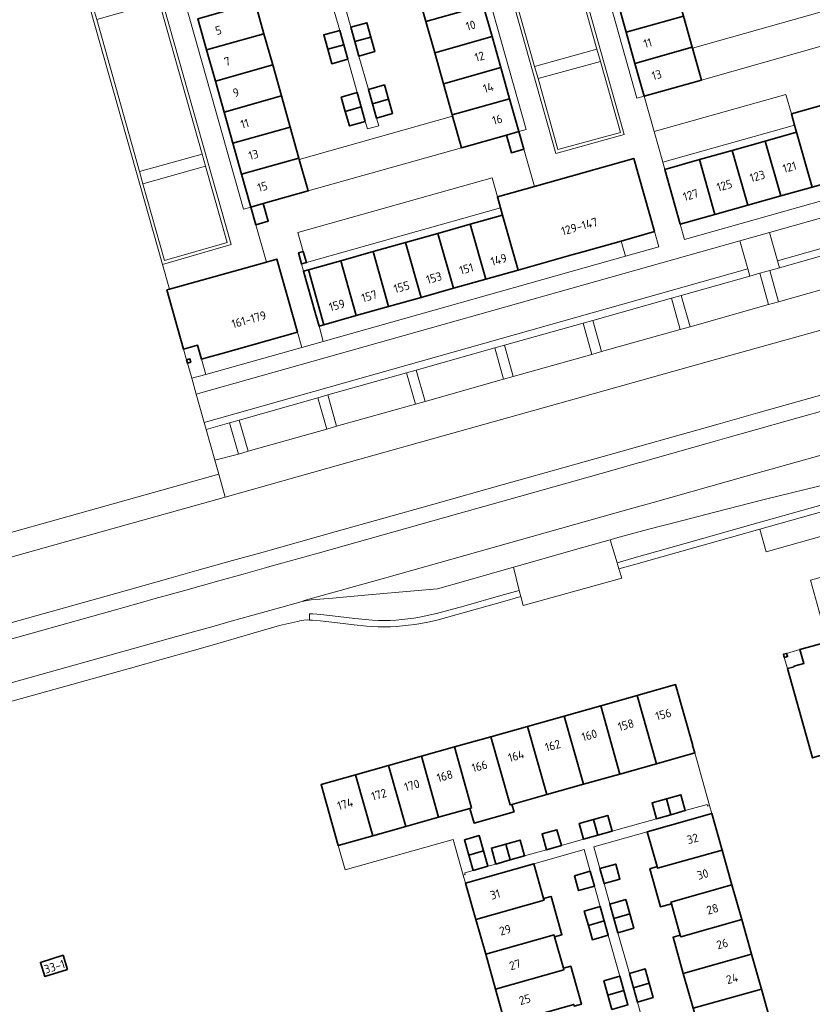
# Model space of a CAD drawing. Extents: x 150256 to 156914, y 461459 to 469481.
# Tile 396 of 656: x 156420 to 156545, y 463292 to 463447. Entities that reach past the tile are written whole.
import ezdxf
from ezdxf.enums import TextEntityAlignment as Align

# ---------------------------------------------------------------- set-up
doc = ezdxf.new("R2010")
doc.units = 0
doc.header["$LTSCALE"] = 0.75
for name, color, linetype, lineweight in [('B-RO-GR-GROENVOORZIENING-GV', 251, 'CONTINUOUS', 18), ('B-RO-GR-HAAG-GV', 251, 'CONTINUOUS', 13), ('B-RO-IE-TERREINAFSCHEIDING_KUNSTMATIG_MUUR-G', 251, 'IE-TERREINAFSCHEIDING-KUNSTMATIG-DICHT', 18), ('B-RO-OG-BEBOUWING-GV', 6, 'CONTINUOUS', 35), ('B-RO-OG-BEBOUWING-T18', 1, 'CONTINUOUS', 18), ('B-RO-OG-TERREIN_CULTUURSCHEIDING-GV', 251, 'CONTINUOUS', 18), ('B-RO-VH-VERHARDING_ASFALT-GV', 251, 'CONTINUOUS', 18), ('B-RO-VH-VERHARDING_BEDRIJFSVLOERPLAAT-GV', 251, 'CONTINUOUS', 18), ('B-RO-VH-VERHARDING_BETONSTRAATSTEEN-GV', 251, 'CONTINUOUS', 18), ('B-RO-VH-VERHARDING_TEGEL-GV', 251, 'CONTINUOUS', 18)]:
    doc.layers.add(name, color=color, linetype=linetype, lineweight=lineweight)
doc.styles.add('NLCS-ISO-M200-T18', font='NLCS-ISO.ttf', dxfattribs={"height": 360})
doc.linetypes.add('IE-TERREINAFSCHEIDING-KUNSTMATIG-DICHT', pattern='A,8,-1,[82,NLCS.SHX,S=0.75,R=90,X=0,Y=0],-1', length=10)

msp = doc.modelspace()

# ---------------------------------------------------------------- linework, layer by layer
at = {"layer": 'B-RO-GR-GROENVOORZIENING-GV'}
for points in [[(156538.379, 463407.59), (156536.812, 463407.157), (156538.201, 463402.22), (156539.75, 463402.656)], [(156524.424, 463403.665), (156522.875, 463403.228), (156524.265, 463398.303), (156525.822, 463398.713)], [(156510.312, 463394.363), (156511.836, 463394.797), (156510.466, 463399.725), (156508.947, 463399.297)], [(156495.004, 463395.371), (156496.355, 463390.426), (156497.888, 463390.867), (156496.538, 463395.802)], [(156482.588, 463391.88), (156481.031, 463391.442), (156482.446, 463386.502), (156483.977, 463386.941)], [(156470.007, 463383.007), (156468.61, 463387.949), (156467.063, 463387.511), (156468.457, 463382.553)], [(156454.536, 463378.63), (156456.064, 463379.056), (156454.655, 463383.996), (156453.128, 463383.562)], [(156514.279, 463361.456), (156514.57, 463360.499), (156517.27, 463361.26), (156527.89, 463364.269), (156536.8, 463366.773), (156562.414, 463373.99), (156562.129, 463374.998), (156548.717, 463371.207), (156536.477, 463367.744), (156527.617, 463365.231), (156522.02, 463363.645), (156516.998, 463362.222)]]:
    msp.add_lwpolyline(points, close=True, dxfattribs=at)
for points in [[(156483.289, 463351.901), (156484.692, 463352.169), (156486.037, 463352.467), (156490.365, 463353.674), (156496.187, 463355.31), (156499.105, 463356.133), (156498.857, 463357.103), (156495.916, 463356.273), (156490.095, 463354.637), (156485.794, 463353.437), (156483.104, 463352.884)], [(156475.682, 463352.382), (156472.914, 463352.657), (156470.277, 463352.979), (156467.532, 463353.302), (156466.273, 463353.401), (156465.741, 463353.425), (156465.74, 463352.424), (156466.211, 463352.403), (156467.434, 463352.307), (156470.158, 463351.986), (156472.798, 463351.664), (156474.72, 463351.448), (156475.631, 463351.383)]]:
    msp.add_lwpolyline(points, dxfattribs=at)
for points in [[(156475.631, 463351.383, 0.0592782), (156483.289, 463351.901)], [(156483.104, 463352.884, -0.0592854), (156475.682, 463352.382)]]:
    msp.add_lwpolyline(points, format="xyb", dxfattribs=at)
at = {"layer": 'B-RO-GR-HAAG-GV'}
msp.add_lwpolyline([(156562.129, 463374.998), (156548.717, 463371.207), (156536.477, 463367.744), (156527.617, 463365.231), (156522.02, 463363.645), (156516.998, 463362.222), (156514.279, 463361.456), (156514.57, 463360.499), (156517.27, 463361.26), (156527.89, 463364.269), (156536.8, 463366.773), (156562.414, 463373.99)], close=True, dxfattribs=at)
for points in [[(156483.289, 463351.901), (156484.692, 463352.169), (156486.037, 463352.467), (156490.365, 463353.674), (156496.187, 463355.31), (156499.105, 463356.133), (156498.857, 463357.103), (156495.916, 463356.273), (156490.095, 463354.637), (156485.794, 463353.437), (156483.104, 463352.884)], [(156475.682, 463352.382), (156472.914, 463352.657), (156470.277, 463352.979), (156467.532, 463353.302), (156466.273, 463353.401), (156465.741, 463353.425), (156465.74, 463352.424), (156466.211, 463352.403), (156467.434, 463352.307), (156470.158, 463351.986), (156472.798, 463351.664), (156474.72, 463351.448), (156475.631, 463351.383)]]:
    msp.add_lwpolyline(points, dxfattribs=at)
for points in [[(156475.631, 463351.383, 0.0592782), (156483.289, 463351.901)], [(156483.104, 463352.884, -0.0592854), (156475.682, 463352.382)]]:
    msp.add_lwpolyline(points, format="xyb", dxfattribs=at)
at = {"layer": 'B-RO-IE-TERREINAFSCHEIDING_KUNSTMATIG_MUUR-G'}
for points in [[(156515.608, 463409.844), (156514.93, 463412.251)], [(156467.919, 463396.411), (156515.608, 463409.844)], [(156467.241, 463398.818), (156467.919, 463396.411)], [(156464.505, 463395.452), (156463.828, 463397.859)], [(156449.378, 463391.198), (156464.505, 463395.452)], [(156448.702, 463393.604), (156449.378, 463391.198)], [(156526.537, 463331.449), (156526.555, 463331.454), (156528.889, 463323.139)], [(156528.889, 463323.139), (156528.581, 463323.052), (156528.511, 463323.302)], [(156470.268, 463316.829), (156471.348, 463312.996), (156488.426, 463317.791), (156490.01, 463312.178)], [(156490.01, 463312.178), (156490.318, 463312.265), (156490.244, 463312.527)]]:
    msp.add_lwpolyline(points, dxfattribs=at)
at = {"layer": 'B-RO-OG-BEBOUWING-GV'}
for points in [[(156493.168, 463449.43), (156491.784, 463454.339), (156482.736, 463451.787), (156484.12, 463446.878)], [(156515.724, 463445.198), (156524.762, 463447.74), (156523.382, 463452.646), (156514.344, 463450.104)], [(156457.164, 463449.872), (156448.114, 463447.322), (156449.497, 463442.414), (156458.546, 463444.963)], [(156485.505, 463441.97), (156494.553, 463444.522), (156493.168, 463449.43), (156484.12, 463446.878)], [(156472.905, 463443.72), (156475.425, 463444.42), (156474.794, 463446.692), (156472.273, 463445.992)], [(156517.104, 463440.291), (156526.142, 463442.833), (156524.762, 463447.74), (156515.724, 463445.198)], [(156450.879, 463437.505), (156459.929, 463440.054), (156458.546, 463444.963), (156449.497, 463442.414)], [(156471.141, 463443.211), (156470.502, 463445.484), (156467.996, 463444.78), (156468.634, 463442.506)], [(156473.536, 463441.447), (156476.057, 463442.148), (156475.425, 463444.42), (156472.905, 463443.72)], [(156494.553, 463444.522), (156485.505, 463441.97), (156486.889, 463437.061), (156495.937, 463439.614)], [(156468.634, 463442.506), (156469.273, 463440.233), (156471.78, 463440.938), (156471.141, 463443.211)], [(156517.104, 463440.291), (156518.56, 463435.117), (156527.598, 463437.659), (156526.189, 463442.665), (156526.142, 463442.833)], [(156459.929, 463440.054), (156450.879, 463437.505), (156452.262, 463432.596), (156461.312, 463435.145)], [(156488.274, 463432.153), (156497.322, 463434.705), (156495.937, 463439.614), (156486.889, 463437.061)], [(156541.804, 463432.319), (156542.306, 463430.54), (156542.62, 463429.424), (156545.064, 463420.76), (156566.556, 463426.822), (156563.295, 463438.381)], [(156473.901, 463433.402), (156473.252, 463435.669), (156470.741, 463434.949), (156471.39, 463432.683)], [(156475.688, 463433.912), (156478.203, 463434.621), (156477.562, 463436.892), (156475.047, 463436.184)], [(156452.262, 463432.596), (156453.645, 463427.687), (156462.695, 463430.236), (156461.312, 463435.145)], [(156478.203, 463434.621), (156475.688, 463433.912), (156476.328, 463431.64), (156478.843, 463432.35)], [(156497.322, 463434.705), (156488.274, 463432.153), (156488.332, 463431.948), (156489.735, 463426.972), (156496.819, 463428.971), (156498.783, 463429.525)], [(156474.55, 463431.135), (156473.901, 463433.402), (156471.39, 463432.683), (156472.039, 463430.416)], [(156455.028, 463422.778), (156464.078, 463425.327), (156462.695, 463430.236), (156453.645, 463427.687)], [(156498.783, 463429.525), (156496.819, 463428.971), (156497.607, 463426.176), (156499.572, 463426.73)], [(156545.064, 463420.76), (156542.62, 463429.424), (156537.668, 463428.027), (156540.112, 463419.363)], [(156534.914, 463417.897), (156540.112, 463419.363), (156537.668, 463428.027), (156532.471, 463426.561)], [(156534.914, 463417.897), (156532.471, 463426.561), (156527.273, 463425.095), (156529.717, 463416.431)], [(156464.078, 463425.327), (156455.028, 463422.778), (156456.485, 463417.607), (156458.447, 463418.16), (156465.534, 463420.156), (156464.133, 463425.133)], [(156520.175, 463413.728), (156516.921, 463425.283), (156501.227, 463420.862), (156495.411, 463419.224), (156495.898, 463417.493), (156496.224, 463416.337), (156498.667, 463407.67), (156507.137, 463410.056), (156509.103, 463410.61), (156514.93, 463412.251)], [(156524.26, 463414.891), (156529.717, 463416.431), (156527.273, 463425.095), (156521.816, 463423.555)], [(156457.272, 463414.813), (156459.234, 463415.366), (156458.447, 463418.16), (156456.485, 463417.607)], [(156496.224, 463416.337), (156491.116, 463414.898), (156493.557, 463406.231), (156498.667, 463407.67)], [(156486.007, 463413.459), (156488.448, 463404.791), (156493.557, 463406.231), (156491.116, 463414.898)], [(156486.007, 463413.459), (156480.897, 463412.02), (156483.339, 463403.352), (156488.448, 463404.791)], [(156478.23, 463401.913), (156483.339, 463403.352), (156480.897, 463412.02), (156475.788, 463410.58)], [(156458.927, 463408.937), (156443.631, 463404.635), (156443.246, 463404.527), (156445.877, 463395.169), (156448.087, 463395.791), (156448.702, 463393.604), (156449.809, 463393.916), (156451.767, 463394.466), (156463.828, 463397.859), (156460.581, 463409.402)], [(156463.989, 463410.361), (156464.474, 463408.64), (156465.244, 463408.857), (156464.76, 463410.578)], [(156475.788, 463410.58), (156470.679, 463409.141), (156473.12, 463400.474), (156478.23, 463401.913)], [(156468.011, 463399.035), (156465.57, 463407.702), (156464.8, 463407.485), (156466.634, 463400.974), (156467.241, 463398.818)], [(156465.57, 463407.702), (156468.011, 463399.035), (156473.12, 463400.474), (156470.679, 463409.141)], [(156447.009, 463393.128), (156446.863, 463393.65), (156446.346, 463393.505), (156446.492, 463392.983)], [(156558.787, 463342.827), (156558.544, 463342.758), (156556.106, 463351.422), (156547.524, 463349.008), (156543.151, 463347.777), (156543.783, 463345.58), (156542.199, 463345.139), (156542.223, 463345.053), (156541.165, 463344.754), (156544.5, 463332.925), (156545.134, 463330.677), (156545.442, 463330.764), (156560.957, 463335.15), (156560.557, 463336.566)], [(156540.673, 463346.497), (156541.196, 463346.649), (156541.045, 463347.167), (156540.527, 463347.017)], [(156517.482, 463340.526), (156520.518, 463329.753), (156526.537, 463331.449), (156526.211, 463332.605), (156526.23, 463332.611), (156523.519, 463342.228)], [(156520.518, 463329.753), (156517.482, 463340.526), (156511.707, 463338.899), (156514.743, 463328.125)], [(156511.707, 463338.899), (156505.932, 463337.271), (156508.968, 463326.498), (156514.743, 463328.125)], [(156503.193, 463324.87), (156508.968, 463326.498), (156505.932, 463337.271), (156500.157, 463335.643)], [(156494.382, 463334.016), (156497.418, 463323.243), (156497.69, 463323.319), (156503.193, 463324.87), (156500.157, 463335.643)], [(156498.017, 463322.158), (156497.69, 463323.319), (156497.418, 463323.243), (156494.382, 463334.016), (156488.607, 463332.388), (156491.32, 463322.763), (156491.056, 463322.688), (156491.707, 463320.38)], [(156486.122, 463321.298), (156491.056, 463322.688), (156491.32, 463322.763), (156488.607, 463332.388), (156483.409, 463330.923)], [(156480.925, 463319.833), (156486.122, 463321.298), (156483.409, 463330.923), (156478.212, 463329.459)], [(156473.014, 463327.994), (156475.727, 463318.368), (156480.925, 463319.833), (156478.212, 463329.459)], [(156475.727, 463318.368), (156473.014, 463327.994), (156467.555, 463326.455), (156470.268, 463316.829)], [(156522.788, 463321.7), (156522.08, 463324.212), (156519.811, 463323.572), (156520.519, 463321.06)], [(156522.08, 463324.212), (156522.788, 463321.7), (156525.057, 463322.339), (156524.35, 463324.851)], [(156511.254, 463318.45), (156510.546, 463320.962), (156508.289, 463320.326), (156508.997, 463317.814)], [(156510.546, 463320.962), (156511.254, 463318.45), (156513.51, 463319.086), (156512.802, 463321.598)], [(156530.869, 463316.122), (156529.247, 463321.875), (156519.051, 463318.999), (156520.602, 463313.5), (156520.673, 463313.246)], [(156503.152, 463316.167), (156505.492, 463316.826), (156504.784, 463319.339), (156502.444, 463318.679)], [(156490.892, 463315.328), (156493.213, 463315.989), (156492.524, 463318.41), (156490.203, 463317.749)], [(156496.717, 463317.066), (156497.424, 463314.553), (156499.691, 463315.192), (156498.983, 463317.704)], [(156493.902, 463313.568), (156493.213, 463315.989), (156490.892, 463315.328), (156491.582, 463312.907)], [(156496.717, 463317.066), (156494.45, 463316.427), (156495.158, 463313.915), (156497.424, 463314.553)], [(156522.867, 463307.655), (156522.792, 463307.921), (156532.417, 463310.636), (156530.869, 463316.122), (156520.673, 463313.246), (156520.602, 463313.5), (156519.441, 463313.173), (156521.135, 463307.166)], [(156490.379, 463310.917), (156492.003, 463305.163), (156502.772, 463308.202), (156502.698, 463308.464), (156501.148, 463313.957)], [(156511.56, 463313.194), (156512.225, 463310.835), (156514.737, 463311.542), (156514.073, 463313.901)], [(156510.058, 463312.776), (156507.545, 463312.069), (156508.208, 463309.715), (156510.72, 463310.422)], [(156522.867, 463307.655), (156524.267, 463302.694), (156524.339, 463302.435), (156533.964, 463305.15), (156532.417, 463310.636), (156522.792, 463307.921)], [(156492.003, 463305.163), (156493.551, 463299.677), (156504.337, 463302.721), (156504.419, 463302.431), (156505.572, 463302.756), (156503.867, 463308.794), (156502.698, 463308.464), (156502.772, 463308.202)], [(156513.773, 463305.336), (156516.285, 463306.044), (156515.647, 463308.309), (156513.135, 463307.601)], [(156512.262, 463304.938), (156511.625, 463307.203), (156509.113, 463306.496), (156509.75, 463304.232)], [(156516.285, 463306.044), (156513.773, 463305.336), (156514.411, 463303.071), (156516.923, 463303.779)], [(156524.267, 463302.694), (156523.121, 463302.371), (156524.742, 463296.626), (156535.512, 463299.664), (156533.964, 463305.15), (156524.339, 463302.435)], [(156509.75, 463304.232), (156510.387, 463301.967), (156512.899, 463302.674), (156512.262, 463304.938)], [(156505.82, 463297.464), (156504.419, 463302.431), (156504.337, 463302.721), (156493.551, 463299.677), (156495.099, 463294.191), (156505.885, 463297.235)], [(156427.54, 463297.286), (156426.85, 463299.512), (156423.262, 463298.399), (156423.952, 463296.173)], [(156537.059, 463294.179), (156535.512, 463299.664), (156524.742, 463296.626), (156526.29, 463291.141)], [(156505.82, 463297.464), (156505.885, 463297.235), (156495.099, 463294.191), (156496.648, 463288.706), (156507.441, 463291.752), (156507.52, 463291.474), (156508.666, 463291.797), (156506.975, 463297.79)], [(156516.221, 463296.642), (156516.858, 463294.38), (156519.37, 463295.087), (156518.733, 463297.349)], [(156514.717, 463296.213), (156512.204, 463295.506), (156512.841, 463293.241), (156515.353, 463293.948)], [(156517.495, 463292.118), (156520.007, 463292.825), (156519.37, 463295.087), (156516.858, 463294.38)], [(156512.841, 463293.241), (156513.477, 463290.976), (156515.99, 463291.683), (156515.353, 463293.948)], [(156527.766, 463285.911), (156527.838, 463285.655), (156538.607, 463288.693), (156537.059, 463294.179), (156526.29, 463291.141)]]:
    msp.add_lwpolyline(points, close=True, dxfattribs=at)
at = {"layer": 'B-RO-OG-TERREIN_CULTUURSCHEIDING-GV'}
for points in [[(156505.203, 463463.526), (156495.378, 463460.689), (156501.264, 463439.807), (156511.112, 463442.53)], [(156442.008, 463450.009), (156432.151, 463447.186), (156438.908, 463423.224), (156448.803, 463425.965)], [(156501.806, 463437.882), (156504.958, 463426.699), (156514.809, 463429.392), (156511.654, 463440.605)], [(156439.451, 463421.3), (156442.868, 463409.183), (156452.743, 463412.027), (156449.347, 463424.04)], [(156562.129, 463374.998), (156561.536, 463377.1), (156558.316, 463376.388), (156555.489, 463375.751), (156550.551, 463374.613), (156547.851, 463373.981), (156542.032, 463372.563), (156537.498, 463371.436), (156529.723, 463369.462), (156524.43, 463368.1), (156519.091, 463366.696), (156514.054, 463365.329), (156513.174, 463365.083), (156514.279, 463361.456), (156516.998, 463362.222), (156522.02, 463363.645), (156527.617, 463365.231), (156536.477, 463367.744), (156548.717, 463371.207)]]:
    msp.add_lwpolyline(points, close=True, dxfattribs=at)
for points in [[(156552.226, 463406.172), (156539.75, 463402.656), (156538.201, 463402.22), (156525.822, 463398.713), (156524.265, 463398.303), (156511.836, 463394.797), (156510.312, 463394.363), (156497.888, 463390.867), (156496.355, 463390.426), (156483.977, 463386.941), (156482.446, 463386.502), (156470.007, 463383.007), (156468.457, 463382.553), (156456.064, 463379.056), (156454.536, 463378.63), (156450.802, 463377.65), (156451.415, 463375.471), (156452.439, 463371.827), (156470.711, 463376.999), (156489.476, 463382.241), (156509.185, 463387.756), (156528.892, 463393.277), (156546.46, 463398.19)], [(156585.967, 463399.093), (156578.19, 463396.911), (156570.792, 463394.8), (156564.148, 463392.93), (156553.288, 463389.872), (156549.139, 463388.693), (156547.548, 463388.242), (156536.475, 463385.109), (156530.217, 463383.342), (156517.483, 463379.752), (156515.079, 463379.074), (156500.071, 463374.857), (156496.51, 463373.852), (156485.019, 463370.609), (156469.942, 463366.376), (156458.432, 463363.151), (156453.598, 463361.799), (156447.968, 463360.22), (156443.542, 463358.982), (156441.51, 463358.413), (156434.952, 463356.581), (156383.549, 463342.201)], [(156392.62, 463342.148), (156435.474, 463354.147), (156436.21, 463354.361), (156439.228, 463355.207), (156441.38, 463355.811), (156443.536, 463356.416), (156445.835, 463357.059), (156451.422, 463358.622), (156455.247, 463359.692), (156458.965, 463360.723), (156459.488, 463360.87), (156467.088, 463363.004), (156489.295, 463369.238), (156497.211, 463371.466), (156513.457, 463376.04), (156517.843, 463377.279), (156518.154, 463377.367), (156520.285, 463377.968), (156529.016, 463380.433), (156531.629, 463381.173), (156536.309, 463382.498), (156541.495, 463383.967), (156549.032, 463386.101)], [(156399.927, 463357.189), (156411.064, 463360.229), (156413.488, 463360.91), (156433.22, 463366.442), (156452.439, 463371.827), (156451.415, 463375.471), (156392.508, 463358.935), (156379.958, 463354.902), (156370.468, 463353.049), (156361.904, 463351.975), (156349.918, 463351.303), (156343.748, 463351.458), (156341.972, 463351.053), (156342.394, 463348.787)], [(156483.104, 463352.884), (156485.794, 463353.437), (156490.095, 463354.637), (156495.916, 463356.273), (156498.857, 463357.103), (156497.915, 463360.782), (156490.411, 463358.63), (156485.968, 463357.357), (156482.283, 463357.033), (156475.035, 463356.398), (156469.345, 463355.895), (156465.998, 463355.597), (156465.367, 463355.532), (156464.605, 463355.376), (156460.421, 463354.197), (156456.407, 463353.07), (156453.396, 463352.233), (156450.695, 463351.483), (156444.737, 463349.814), (156436.863, 463347.616), (156417.69, 463342.25)], [(156386.763, 463330.726), (156437.474, 463344.849), (156442.715, 463346.297), (156446.848, 463347.462), (156450.384, 463348.473), (156456.838, 463350.343), (156461.021, 463351.563), (156463.868, 463352.21), (156464.209, 463352.287), (156464.834, 463352.4), (156465.35, 463352.442), (156465.74, 463352.424), (156465.741, 463353.425), (156466.273, 463353.401), (156467.532, 463353.302), (156470.277, 463352.979), (156472.914, 463352.657), (156475.682, 463352.382)]]:
    msp.add_lwpolyline(points, dxfattribs=at)
msp.add_lwpolyline([(156475.682, 463352.382, 0.0592854), (156483.104, 463352.884)], format="xyb", dxfattribs=at)
at = {"layer": 'B-RO-VH-VERHARDING_ASFALT-GV'}
for points in [[(156581.598, 463422.194), (156582.178, 463422.378), (156581.237, 463425.935), (156580.334, 463425.68), (156565.498, 463420.936), (156565.4, 463421.244), (156538.322, 463413.617), (156539.603, 463409.133), (156578.35, 463420.061), (156578.404, 463419.87), (156578.761, 463419.996)], [(156546.46, 463398.19), (156528.892, 463393.277), (156509.185, 463387.756), (156489.476, 463382.241), (156470.711, 463376.999), (156452.439, 463371.827), (156433.22, 463366.442), (156413.488, 463360.91), (156411.064, 463360.229), (156399.927, 463357.189), (156394.351, 463355.658), (156391.245, 463354.829)], [(156383.549, 463342.201), (156434.952, 463356.581), (156441.51, 463358.413), (156443.542, 463358.982), (156447.968, 463360.22), (156453.598, 463361.799), (156458.432, 463363.151), (156469.942, 463366.376), (156485.019, 463370.609), (156496.51, 463373.852), (156500.071, 463374.857), (156515.079, 463379.074), (156517.483, 463379.752), (156530.217, 463383.342), (156536.475, 463385.109), (156547.548, 463388.242)], [(156549.032, 463386.101), (156541.495, 463383.967), (156536.309, 463382.498), (156531.629, 463381.173), (156529.016, 463380.433), (156520.285, 463377.968), (156518.154, 463377.367), (156517.843, 463377.279), (156513.457, 463376.04), (156497.211, 463371.466), (156489.295, 463369.238), (156467.088, 463363.004), (156459.488, 463360.87), (156458.965, 463360.723), (156455.247, 463359.692), (156451.422, 463358.622), (156445.835, 463357.059), (156443.536, 463356.416), (156441.38, 463355.811), (156439.228, 463355.207), (156436.21, 463354.361), (156435.474, 463354.147), (156392.62, 463342.148)], [(156588.787, 463381.422), (156577.149, 463378.142), (156562.414, 463373.99), (156536.8, 463366.773), (156537.805, 463363.209), (156548.272, 463366.16), (156592.046, 463378.497)], [(156417.69, 463342.25), (156436.863, 463347.616), (156444.737, 463349.814), (156450.695, 463351.483), (156453.396, 463352.233), (156456.407, 463353.07), (156460.421, 463354.197), (156464.605, 463355.376), (156464.877, 463355.497), (156477.57, 463359.05), (156515.98, 463369.85), (156519.956, 463370.973), (156534.67, 463375.13), (156554.39, 463380.65)], [(156554.39, 463380.65), (156534.67, 463375.13), (156519.956, 463370.973), (156515.98, 463369.85), (156477.57, 463359.05), (156464.877, 463355.497), (156464.605, 463355.376), (156465.367, 463355.532), (156465.998, 463355.597), (156469.345, 463355.895), (156475.035, 463356.398), (156482.283, 463357.033), (156485.968, 463357.357), (156490.411, 463358.63), (156497.915, 463360.782), (156498.503, 463360.951), (156509.043, 463363.93), (156513.174, 463365.083), (156514.054, 463365.329), (156519.091, 463366.696), (156524.43, 463368.1), (156529.723, 463369.462), (156537.498, 463371.436), (156542.032, 463372.563), (156547.851, 463373.981)]]:
    msp.add_lwpolyline(points, dxfattribs=at)
msp.add_lwpolyline([(156449.124, 463383.619), (156534.942, 463407.833), (156533.667, 463412.268), (156447.873, 463388.069)], close=True, dxfattribs=at)
at = {"layer": 'B-RO-VH-VERHARDING_BEDRIJFSVLOERPLAAT-GV'}
for points in [[(156486.26, 463491.195), (156504.612, 463426.086), (156515.427, 463429.043), (156497.182, 463493.872)], [(156511.112, 463442.53), (156511.654, 463440.605), (156514.809, 463429.392), (156504.958, 463426.699), (156501.806, 463437.882), (156501.264, 463439.807), (156495.378, 463460.689), (156494.835, 463462.614), (156488.633, 463484.618), (156488.091, 463486.545), (156486.882, 463490.833), (156496.831, 463493.271), (156498.042, 463488.968), (156498.584, 463487.042), (156504.661, 463465.452), (156505.203, 463463.526)], [(156424.824, 463471.327), (156442.523, 463408.563), (156453.359, 463411.684), (156434.468, 463478.523), (156423.538, 463475.884)], [(156439.451, 463421.3), (156438.908, 463423.224), (156432.151, 463447.186), (156431.608, 463449.111), (156425.922, 463469.273), (156425.379, 463471.199), (156424.161, 463475.52), (156434.118, 463477.924), (156435.327, 463473.648), (156435.871, 463471.722), (156441.464, 463451.933), (156442.008, 463450.009), (156448.803, 463425.965), (156449.347, 463424.04), (156452.743, 463412.027), (156442.868, 463409.183)], [(156511.654, 463440.605), (156511.112, 463442.53), (156501.264, 463439.807), (156501.806, 463437.882)], [(156438.908, 463423.224), (156439.451, 463421.3), (156449.347, 463424.04), (156448.803, 463425.965)], [(156498.857, 463357.103), (156499.105, 463356.133), (156499.468, 463354.714), (156515.01, 463359.056), (156514.57, 463360.499), (156514.279, 463361.456), (156513.174, 463365.083), (156509.043, 463363.93), (156498.503, 463360.951), (156497.915, 463360.782)]]:
    msp.add_lwpolyline(points, close=True, dxfattribs=at)
at = {"layer": 'B-RO-VH-VERHARDING_BETONSTRAATSTEEN-GV'}
for points in [[(156563.295, 463438.381), (156566.556, 463426.822), (156567.234, 463424.416), (156524.939, 463412.485), (156524.26, 463414.891), (156521.816, 463423.555), (156521.501, 463424.672), (156520.131, 463429.539), (156518.56, 463435.117), (156517.405, 463434.792), (156508.973, 463464.766), (156502.436, 463488.003), (156503.563, 463488.279), (156546.262, 463498.742), (156546.673, 463497.3), (156549.582, 463487.079), (156551.895, 463478.794), (156552.394, 463477.007), (156553.842, 463477.416), (156562.303, 463447.468), (156560.855, 463447.059)], [(156486.26, 463491.195), (156497.182, 463493.872), (156515.427, 463429.043), (156504.612, 463426.086)], [(156550.44, 463449.52), (156526.189, 463442.665), (156527.598, 463437.659), (156551.853, 463444.516)], [(156541.804, 463432.319), (156563.295, 463438.381), (156560.855, 463447.059), (156551.853, 463444.516), (156527.598, 463437.659), (156518.56, 463435.117), (156520.131, 463429.539), (156540.935, 463435.399)], [(156542.306, 463430.54), (156541.804, 463432.319), (156540.935, 463435.399), (156520.131, 463429.539), (156521.501, 463424.672)], [(156489.735, 463426.972), (156488.332, 463431.948), (156464.133, 463425.133), (156465.534, 463420.156)], [(156527.273, 463425.095), (156532.471, 463426.561), (156537.668, 463428.027), (156542.62, 463429.424), (156542.306, 463430.54), (156521.501, 463424.672), (156521.816, 463423.555)], [(156464.76, 463410.578), (156463.914, 463413.581), (156494.565, 463422.227), (156495.411, 463419.224), (156501.227, 463420.862), (156499.572, 463426.73), (156497.607, 463426.176), (156496.819, 463428.971), (156489.735, 463426.972), (156465.534, 463420.156), (156458.447, 463418.16), (156459.234, 463415.366), (156457.272, 463414.813), (156458.927, 463408.937), (156460.581, 463409.402), (156463.828, 463397.859), (156464.505, 463395.452), (156467.919, 463396.411), (156467.241, 463398.818), (156466.634, 463400.974), (156464.8, 463407.485), (156464.474, 463408.64), (156463.989, 463410.361)], [(156495.411, 463419.224), (156494.565, 463422.227), (156463.914, 463413.581), (156464.76, 463410.578), (156465.244, 463408.857), (156495.898, 463417.493)], [(156564.777, 463415.06), (156566.316, 463415.494), (156578.664, 463418.954), (156578.404, 463419.87), (156578.35, 463420.061), (156539.603, 463409.133), (156539.919, 463408.027), (156550.804, 463411.119), (156552.348, 463411.557)], [(156491.116, 463414.898), (156496.224, 463416.337), (156495.898, 463417.493), (156465.244, 463408.857), (156464.474, 463408.64), (156464.8, 463407.485), (156465.57, 463407.702), (156470.679, 463409.141), (156475.788, 463410.58), (156480.897, 463412.02), (156486.007, 463413.459)], [(156536.812, 463407.157), (156538.379, 463407.59), (156539.919, 463408.027), (156539.603, 463409.133), (156538.322, 463413.617), (156533.667, 463412.268), (156534.942, 463407.833), (156535.259, 463406.727)], [(156550.804, 463411.119), (156539.919, 463408.027), (156538.379, 463407.59), (156539.75, 463402.656), (156552.226, 463406.172)], [(156481.031, 463391.442), (156482.588, 463391.88), (156495.004, 463395.371), (156496.538, 463395.802), (156508.947, 463399.297), (156510.466, 463399.725), (156522.875, 463403.228), (156524.424, 463403.665), (156535.259, 463406.727), (156534.942, 463407.833), (156449.124, 463383.619), (156449.435, 463382.512), (156453.128, 463383.562), (156454.655, 463383.996), (156467.063, 463387.511), (156468.61, 463387.949)], [(156535.259, 463406.727), (156524.424, 463403.665), (156525.822, 463398.713), (156538.201, 463402.22), (156536.812, 463407.157)], [(156510.466, 463399.725), (156511.836, 463394.797), (156524.265, 463398.303), (156522.875, 463403.228)], [(156497.888, 463390.867), (156510.312, 463394.363), (156508.947, 463399.297), (156496.538, 463395.802)], [(156496.355, 463390.426), (156495.004, 463395.371), (156482.588, 463391.88), (156483.977, 463386.941)], [(156468.61, 463387.949), (156470.007, 463383.007), (156482.446, 463386.502), (156481.031, 463391.442)], [(156454.655, 463383.996), (156456.064, 463379.056), (156468.457, 463382.553), (156467.063, 463387.511)], [(156450.802, 463377.65), (156454.536, 463378.63), (156453.128, 463383.562), (156449.435, 463382.512)]]:
    msp.add_lwpolyline(points, close=True, dxfattribs=at)
for points in [[(156434.468, 463478.523), (156453.359, 463411.684), (156442.523, 463408.563), (156443.631, 463404.635), (156458.927, 463408.937), (156457.272, 463414.813), (156456.485, 463417.607), (156455.33, 463417.281), (156445.502, 463452.168)], [(156490.093, 463464.753), (156499.938, 463429.851), (156498.783, 463429.525), (156499.572, 463426.73), (156501.227, 463420.862), (156516.921, 463425.283), (156520.175, 463413.728), (156520.853, 463411.322), (156515.608, 463409.844), (156467.919, 463396.411), (156464.505, 463395.452), (156449.378, 463391.198), (156447.169, 463390.576), (156447.873, 463388.069), (156533.667, 463412.268), (156538.322, 463413.617), (156565.4, 463421.244)], [(156624.168, 463380.735), (156618.767, 463379.252), (156608.281, 463376.334), (156593.483, 463372.225), (156591.936, 463371.795), (156579.497, 463368.341), (156577.974, 463367.918), (156565.572, 463364.473), (156564.041, 463364.048), (156551.551, 463360.58), (156549.991, 463360.146), (156544.796, 463358.704), (156546.384, 463353.059), (156614.531, 463372.3)]]:
    msp.add_lwpolyline(points, dxfattribs=at)
at = {"layer": 'B-RO-VH-VERHARDING_TEGEL-GV'}
for points in [[(156471.141, 463443.211), (156471.78, 463440.938), (156473.252, 463435.669), (156473.901, 463433.402), (156474.55, 463431.135), (156474.895, 463429.934), (156476.668, 463430.437), (156476.328, 463431.64), (156475.688, 463433.912), (156475.047, 463436.184), (156473.536, 463441.447), (156472.905, 463443.72), (156472.273, 463445.992), (156470.8, 463451.253), (156470.161, 463453.523), (156469.522, 463455.793), (156468.699, 463458.718), (156466.914, 463458.199), (156467.737, 463455.299), (156468.381, 463453.029), (156469.025, 463450.758), (156470.502, 463445.484)], [(156514.93, 463412.251), (156515.608, 463409.844), (156520.853, 463411.322), (156520.175, 463413.728)], [(156446.346, 463393.505), (156446.863, 463393.65), (156447.009, 463393.128), (156446.492, 463392.983), (156447.169, 463390.576), (156449.378, 463391.198), (156448.702, 463393.604), (156448.087, 463395.791), (156445.877, 463395.169)], [(156543.151, 463347.777), (156541.045, 463347.167), (156541.196, 463346.649), (156540.673, 463346.497), (156541.165, 463344.754), (156542.223, 463345.053), (156542.199, 463345.139), (156543.783, 463345.58)]]:
    msp.add_lwpolyline(points, close=True, dxfattribs=at)
msp.add_lwpolyline([(156519.312, 463285.667), (156517.495, 463292.118), (156516.858, 463294.38), (156516.221, 463296.642), (156514.411, 463303.071), (156513.773, 463305.336), (156513.135, 463307.601), (156512.225, 463310.835), (156511.56, 463313.194), (156510.597, 463316.615), (156519.051, 463318.999), (156529.247, 463321.875), (156528.889, 463323.139), (156528.581, 463323.052), (156528.511, 463323.302), (156525.057, 463322.339), (156522.788, 463321.7), (156520.519, 463321.06), (156513.51, 463319.086), (156511.254, 463318.45), (156508.997, 463317.814), (156505.492, 463316.826), (156503.152, 463316.167), (156499.691, 463315.192), (156497.424, 463314.553), (156495.158, 463313.915), (156493.902, 463313.568), (156491.582, 463312.907), (156490.244, 463312.527), (156490.318, 463312.265), (156490.01, 463312.178), (156490.379, 463310.917), (156501.148, 463313.957), (156509.095, 463316.2), (156510.058, 463312.776), (156510.72, 463310.422), (156511.625, 463307.203), (156512.262, 463304.938), (156512.899, 463302.674), (156514.717, 463296.213), (156515.353, 463293.948), (156515.99, 463291.683)], dxfattribs=at)

# ---------------------------------------------------------------- texts
at = {"layer": 'B-RO-OG-BEBOUWING-T18', "style": 'NLCS-ISO-M200-T18'}
for s, rotation, p in [('10', 15.8, (156491.189, 463446.283)), ('5', 15.7, (156451.367, 463445.505)), ('11', 15.7, (156519.118, 463443.505)), ('12', 15.8, (156492.573, 463441.374)), ('7', 15.7, (156452.75, 463440.596)), ('13', 15.7, (156520.536, 463438.465)), ('14', 15.8, (156493.958, 463436.466)), ('9', 15.7, (156454.133, 463435.687)), ('11', 15.7, (156455.516, 463430.778)), ('16', 15.8, (156495.381, 463431.421)), ('13', 15.7, (156456.899, 463425.869)), ('121', 15.8, (156541.502, 463423.911)), ('123', 15.8, (156536.427, 463422.48)), ('15', 15.7, (156458.318, 463420.829)), ('125', 15.8, (156531.23, 463421.014)), ('127', 15.8, (156525.903, 463419.511)), ('129-147', 15.7, (156508.336, 463414.549)), ('149', 15.7, (156495.608, 463409.302)), ('151', 15.7, (156490.499, 463407.863)), ('155', 15.7, (156480.28, 463404.985)), ('153', 15.7, (156485.389, 463406.424)), ('157', 15.7, (156475.171, 463403.545)), ('159', 15.7, (156470.061, 463402.106)), ('161-179', 15.7, (156456.169, 463399.859)), ('156', 15.7, (156521.586, 463337.527)), ('158', 15.7, (156515.679, 463335.862)), ('160', 15.7, (156509.905, 463334.235)), ('162', 15.7, (156504.13, 463332.607)), ('164', 15.7, (156498.354, 463330.979)), ('166', 15.7, (156492.58, 463329.352)), ('168', 15.7, (156487.093, 463327.805)), ('170', 15.7, (156481.895, 463326.341)), ('172', 15.7, (156476.698, 463324.876)), ('174', 15.7, (156471.37, 463323.375)), ('32', 15.7, (156526.208, 463317.913)), ('30', 15.8, (156527.793, 463312.293)), ('31', 15.8, (156495.041, 463309.127)), ('28', 15.7, (156529.341, 463306.807)), ('29', 15.8, (156496.627, 463303.506)), ('26', 15.8, (156530.888, 463301.321)), ('33-1', 17.2, (156425.484, 463297.725)), ('27', 15.8, (156498.175, 463298.02)), ('24', 15.8, (156532.436, 463295.836)), ('25', 15.8, (156499.723, 463292.536))]:
    msp.add_text(s, height=1.35, rotation=rotation, dxfattribs=at).set_placement(p, align=Align.MIDDLE)

doc.saveas('drawing.dxf')
